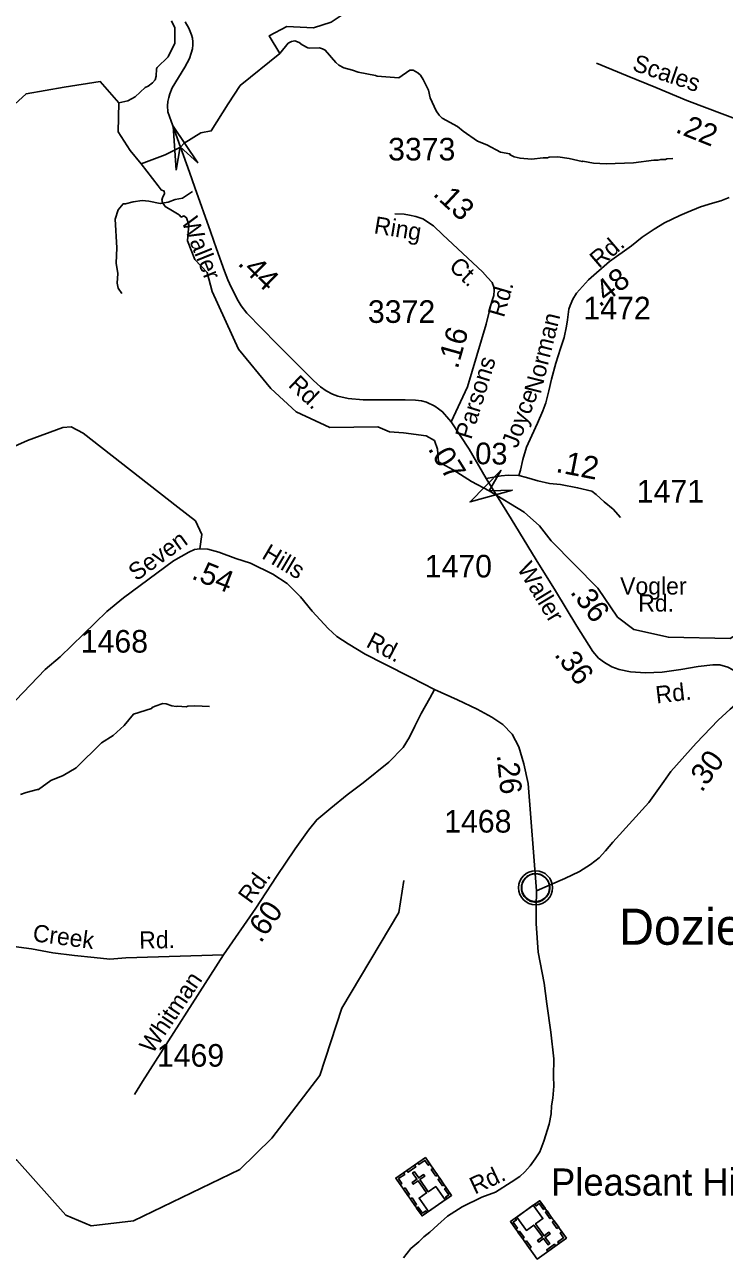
# Model space of a CAD drawing. Extents: x 1547597 to 1699558, y 810033 to 920809.
# Drawn here: x 1581068 to 1584937, y 888486 to 895268 of the extents above; entities that cross this region are included whole.
import ezdxf

# ---------------------------------------------------------------- set-up
doc = ezdxf.new("R2010")
doc.units = 0
for name, color, linetype in [('Exist Civil Demographics Community CELL', 7, 'Continuous'), ('Exist Civil Demographics Community Label', 7, 'Continuous'), ('Exist Cultural Church Label', 7, 'Continuous'), ('Exist Cultural Church with Cemetery CELL', 7, 'Continuous'), ('Exist Hydrographic Creek Single Shore', 7, 'Continuous'), ('Exist Hydrographic Misc Water Feature', 7, 'Continuous'), ('Exist Road Non-System Type 51', 7, 'Continuous'), ('Exist Road Non-System Type 51 Label', 7, 'Continuous'), ('Exist Road Secondary Mileage Hundredths English Label', 7, 'Continuous'), ('Exist Road Secondary Structure Standard Bridge Attributed CELL', 7, 'Continuous'), ('Exist Road Secondary Type 51 Attributed', 7, 'Continuous'), ('Exist Road Secondary Type 51 Label', 7, 'Continuous'), ('Exist Road Secondary Type 51 Number Label', 7, 'Continuous')]:
    doc.layers.add(name, color=color, linetype=linetype)

msp = doc.modelspace()

# ---------------------------------------------------------------- linework, layer by layer
at = {"layer": 'Exist Civil Demographics Community CELL'}
msp.add_lwpolyline([(1583815, 890508.6), (1583816, 890514.2), (1583817.8, 890520.7), (1583820.7, 890527.9), (1583823.6, 890533.7), (1583827, 890539.4), (1583830.7, 890544.5), (1583834.7, 890548.9), (1583839.3, 890553.5), (1583844.8, 890558.1), (1583850.2, 890561.8), (1583855.1, 890564.6), (1583860.2, 890567.1), (1583865.6, 890569.4), (1583871.3, 890571.2), (1583875.6, 890572.3), (1583880.4, 890573.1), (1583884.6, 890573.8), (1583890.9, 890574.1), (1583895.4, 890574), (1583901, 890573.7), (1583905.9, 890573), (1583910.8, 890572), (1583915.9, 890570.6), (1583921, 890568.6), (1583927.7, 890565.7), (1583933.9, 890562.2), (1583939, 890558.7), (1583944.2, 890554.7), (1583947.5, 890551.5), (1583951.6, 890547.1), (1583955.5, 890542.5), (1583958.5, 890537.9), (1583961.7, 890532.9), (1583964.1, 890527.7), (1583966.2, 890522.7), (1583967.7, 890517.7), (1583969, 890513.1), (1583970.1, 890507), (1583970.7, 890502.3), (1583971, 890496.3), (1583970.8, 890490.5), (1583970.2, 890484.8), (1583969.3, 890479.4), (1583967.6, 890473.2), (1583965.8, 890467.4), (1583963.5, 890462.3), (1583960.3, 890456.3), (1583957, 890451), (1583953.6, 890446.3), (1583949.4, 890441.5), (1583944.1, 890436.6), (1583939, 890432.5), (1583934, 890429), (1583929.7, 890426.5), (1583922.9, 890423.3), (1583915.7, 890420.6), (1583909.8, 890419.1), (1583903.2, 890417.8), (1583898.8, 890417.3), (1583894.3, 890417.1), (1583888.7, 890417.1), (1583884.4, 890417.5), (1583878.8, 890418.2), (1583872.9, 890419.5), (1583868.3, 890420.8), (1583863.1, 890422.7), (1583858.5, 890424.7), (1583854.6, 890426.9), (1583847.8, 890431), (1583842.2, 890435.3), (1583837.3, 890439.8), (1583832.8, 890444.6), (1583829.7, 890448.6), (1583826.7, 890452.8), (1583822.6, 890459.9), (1583820.9, 890463.4), (1583819.1, 890467.4), (1583816.6, 890475.6), (1583815, 890482.7), (1583814.3, 890487.8), (1583814, 890494.1), (1583813.9, 890498.8), (1583814.5, 890505.3)], close=True, dxfattribs=at)
for centre, radius in [((1583892.6, 890496.2), 94.3), ((1583892.4, 890496.4), 76.7)]:
    msp.add_circle(centre, radius, dxfattribs=at)
at = {"layer": 'Exist Cultural Church with Cemetery CELL'}
for points in [[(1583120, 888891.2), (1583283.8, 889004.4), (1583428.6, 888795), (1583264.9, 888681.8)], [(1583181, 888933.3), (1583223.6, 888962.8), (1583230.1, 888953.4), (1583187.5, 888923.9)], [(1583308.5, 888968.8), (1583299.2, 888962.4), (1583280.9, 888988.8), (1583247.5, 888965.8), (1583241.2, 888974.9), (1583283.9, 889004.4)], [(1583144.7, 888855.6), (1583154, 888862), (1583135.7, 888888.5), (1583169.1, 888911.6), (1583162.7, 888920.7), (1583120, 888891.2)], [(1583300.3, 888706.3), (1583392.5, 888770.1), (1583341, 888844.6), (1583299.3, 888815.7), (1583252.9, 888882.7), (1583280.1, 888901.5), (1583273.8, 888910.6), (1583246.7, 888891.8), (1583222.7, 888926.5), (1583213.1, 888919.9), (1583237.1, 888885.2), (1583209.9, 888866.4), (1583216.2, 888857.3), (1583243.4, 888876.1), (1583289.7, 888809.1), (1583248.8, 888780.8)], [(1583340.7, 888902.2), (1583316.1, 888937.8), (1583325.4, 888944.3), (1583350.1, 888908.7)], [(1583186.8, 888794.6), (1583162.2, 888830.2), (1583171.6, 888836.7), (1583196.2, 888801.1)], [(1583378.2, 888848), (1583353.5, 888883.6), (1583362.9, 888890.1), (1583387.5, 888854.4)], [(1583401.4, 888776.2), (1583394.8, 888785.6), (1583412.9, 888798.1), (1583389.9, 888831.4), (1583399.1, 888837.7), (1583428.6, 888795)], [(1583225, 888739.3), (1583200.4, 888774.9), (1583209.8, 888781.4), (1583234.4, 888745.8)], [(1584063.3, 888559.3), (1583901.5, 888443.4), (1583753.3, 888650.4), (1583915.1, 888766.3)], [(1583888.3, 888747), (1583895, 888737.7), (1583912.9, 888750.5), (1583936.4, 888717.6), (1583945.4, 888724.1), (1583915.2, 888766.3)], [(1583292, 888700.6), (1583285.5, 888710.1), (1583267.4, 888697.6), (1583244.4, 888730.8), (1583235.3, 888724.5), (1583264.8, 888681.8)], [(1583880.1, 888741.2), (1583788.9, 888675.9), (1583841.6, 888602.3), (1583882.9, 888631.8), (1583930.3, 888565.6), (1583903.5, 888546.4), (1583909.9, 888537.4), (1583936.8, 888556.6), (1583961.3, 888522.3), (1583970.8, 888529), (1583946.2, 888563.4), (1583973.1, 888582.6), (1583966.7, 888591.6), (1583939.8, 888572.3), (1583892.3, 888638.6), (1583932.8, 888667.6)], [(1583955.9, 888709.5), (1583981.1, 888674.2), (1583971.8, 888667.6), (1583946.6, 888702.8)], [(1583780.2, 888669.7), (1583786.9, 888660.4), (1583769, 888647.6), (1583792.5, 888614.7), (1583783.5, 888608.2), (1583753.3, 888650.4)], [(1583995, 888654.8), (1584020.2, 888619.6), (1584010.9, 888612.9), (1583985.7, 888648.2)], [(1583804.6, 888598.3), (1583829.8, 888563.1), (1583820.5, 888556.4), (1583795.3, 888591.7)], [(1584038.1, 888594.5), (1584028.9, 888587.9), (1584047.7, 888561.7), (1584014.7, 888538.1), (1584021.1, 888529), (1584063.3, 888559.3)], [(1583842.9, 888544.7), (1583868.1, 888509.4), (1583858.9, 888502.8), (1583833.7, 888538)], [(1584003.1, 888516.2), (1583961, 888486), (1583954.3, 888495.3), (1583996.5, 888525.4)]]:
    msp.add_lwpolyline(points, close=True, dxfattribs=at)
at = {"layer": 'Exist Hydrographic Creek Single Shore'}
for points in [[(1581929.1, 894589.3), (1581949.7, 894612.4), (1582041.9, 894669.2), (1582099.8, 894679.8), (1582193.7, 894830.5), (1582259.7, 894930.1), (1582479.7, 895108.3), (1582420, 895205.1), (1582517.5, 895257.2), (1582664.8, 895250.6), (1582762, 895280.9), (1583099.9, 895508.5), (1583349.5, 895784.3), (1583493.8, 895984.7), (1583579.5, 896108), (1583560.9, 896324.4)], [(1578819.4, 890430), (1579010.4, 890954.6), (1579099.5, 891310.7), (1579363.4, 891715.6), (1579398.5, 891813.4), (1579409.5, 892039.6), (1579265.2, 892267.8), (1579292, 892490.1), (1579359.2, 892786.5), (1579399.5, 893064.2), (1579606.5, 893486.7), (1579682.5, 893560.7), (1579816.5, 893617.1), (1580019.5, 893823.1), (1580384.5, 894285.1), (1580561.5, 894416.1), (1581076.5, 894884.9), (1581287.1, 894922.4), (1581486.5, 894952.2), (1581588.4, 894835.7), (1581584.7, 894673.9), (1581652.6, 894572), (1581711.8, 894498.7)], [(1581711.8, 894498.7), (1581845.8, 894547.4), (1581929.1, 894589.3)], [(1581711.8, 894498.7), (1581806.9, 894375.4), (1581822.5, 894354.7), (1581840, 894347.5), (1581840.7, 894334.7), (1581830.3, 894309.3), (1581827.5, 894296.4), (1581829.8, 894284.7), (1581845.5, 894262.2), (1581885.5, 894238.2), (1581922.3, 894215.7), (1581933.7, 894203.9), (1581947.6, 894209.7), (1581963.4, 894200), (1581976.2, 894162.5), (1581969.2, 894072.4), (1582008.6, 893968.5), (1582077.7, 893897.2), (1582105.2, 893792), (1582251.2, 893473.9), (1582429.5, 893255.5), (1582569.5, 893127.8), (1582756.2, 893040.6), (1583020.6, 893043.9), (1583084.9, 893017.1), (1583162, 893011.3), (1583287.3, 892994.6), (1583333.6, 892967.9), (1583349.9, 892921.4), (1583356.2, 892850.4), (1583437.9, 892805.9), (1583539.2, 892742.8), (1583635.8, 892691.2)], [(1583635.8, 892691.2), (1583829.7, 892571.8), (1583915.1, 892496.1), (1583978.6, 892413), (1584237.3, 892151.6), (1584344.6, 891992), (1584435.5, 891924.6), (1584626.5, 891881.3), (1584968.5, 891874.3), (1585909.7, 892464.6), (1586180.5, 892667.2), (1586441.5, 892822.8), (1586533.5, 892853.7), (1586625.6, 892851.8), (1586641.6, 892828.6), (1586857.6, 892797.9), (1587242.6, 892875.5), (1587510.6, 892981.6), (1587831.6, 893250.9), (1588163.6, 893723.4)]]:
    msp.add_lwpolyline(points, dxfattribs=at)
at = {"layer": 'Exist Hydrographic Misc Water Feature'}
for points in [[(1581588.4, 894835.7), (1581638.5, 894846.4), (1581678.8, 894867.8), (1581735.4, 894919.1), (1581751.5, 894926.9), (1581775.8, 894946.5), (1581789.9, 894962.4), (1581796.2, 894982.3), (1581796.7, 895022.3), (1581800.8, 895030.3), (1581861.5, 895089.5), (1581898.4, 895165), (1581899.4, 895249), (1581880.8, 895288.1)], [(1582479.7, 895108.3), (1582524.4, 895164.9), (1582542.6, 895174.8), (1582562.6, 895178.5), (1582586.4, 895168.1), (1582602.3, 895155.9), (1582634.1, 895139.5), (1582642.1, 895137.4), (1582698.1, 895138.7), (1582714.1, 895134.5), (1582730, 895126.3), (1582789.1, 895057.6), (1582804.9, 895043.3), (1582832.8, 895029), (1582880.7, 895016.4), (1582912.5, 895004), (1583008.3, 894986.7), (1583016.2, 894982.6), (1583136.2, 894973.1), (1583196.7, 895016.3), (1583216.4, 895015.7), (1583240.9, 895001.7), (1583255.7, 894987.9), (1583271.9, 894964.3), (1583300, 894905), (1583310.8, 894862.8), (1583343.9, 894790.4), (1583359.7, 894766.2), (1583375.5, 894750), (1583460.9, 894704.9), (1583492.6, 894678.4), (1583571.9, 894623.5), (1583622.8, 894602.4), (1583699.2, 894561.9), (1583751.1, 894553.1), (1583753, 894547.1), (1583774.9, 894536.8), (1583806.8, 894528.4), (1583870.8, 894523.6), (1583934.9, 894530.8), (1583958.9, 894530.5), (1583966.9, 894534.4), (1584014.9, 894535.7), (1584078.8, 894526.9), (1584149.3, 894510.4), (1584154.6, 894511.9), (1584212.3, 894502), (1584282.4, 894498.3), (1584434.6, 894504.3), (1584546.7, 894518.9), (1584570.7, 894518.6), (1584584.8, 894522.4), (1584610.7, 894522.1), (1584618.8, 894526), (1584650.8, 894527.6)], [(1581046.1, 891011.9), (1581076.2, 891023.5), (1581139, 891039.8), (1581144.4, 891038.7), (1581213, 891089.7), (1581281.4, 891116.9), (1581353.9, 891159.9), (1581493.6, 891298.1), (1581558.1, 891337.3), (1581618.1, 891392.9), (1581669.4, 891455.9), (1581769.8, 891486.6), (1581773.9, 891492.5), (1581790, 891500.3), (1581832.2, 891513.8), (1581850.2, 891513.6), (1581882.1, 891501.1), (1581906.1, 891498.9), (1581914.1, 891500.7), (1581962, 891496.1), (1581970.1, 891500), (1582010, 891501.6), (1582090, 891498.5)], [(1578819.4, 890430), (1579441.5, 890164.5), (1579632.5, 890150.9), (1579792.5, 890216.5), (1579900.5, 890207.8), (1579999.5, 890130.3), (1580136.5, 889835.3), (1580208.5, 889594.2), (1580289.4, 889467.8), (1580470.5, 889290.1), (1580668.5, 889154.8), (1581024.5, 888990), (1581295.5, 888685.8), (1581436.5, 888627.1), (1581670.5, 888655.1), (1582258.5, 888938.7), (1582435.5, 889112.4), (1582699.5, 889458.3), (1582821.5, 889830.1), (1583137.5, 890358.8), (1583164.5, 890535.5)]]:
    msp.add_lwpolyline(points, dxfattribs=at)
at = {"layer": 'Exist Road Non-System Type 51'}
for points in [[(1581996.7, 894345.6), (1581941.1, 894308.4), (1581901, 894301), (1581862.6, 894285.6), (1581818.5, 894278.1), (1581754.7, 894291), (1581718.8, 894295.5), (1581668.6, 894288.3), (1581626.5, 894277), (1581612.7, 894276.7), (1581585.1, 894243.1), (1581569.3, 894191.8), (1581577.2, 894033.8), (1581575.3, 893948.9), (1581583.1, 893891.6), (1581579.7, 893838.7), (1581585.1, 893810.7), (1581605.3, 893780.9)], [(1582037, 892370), (1582047.1, 892448.4), (1582012.5, 892524.1), (1581914.8, 892599.7), (1581392, 893009.5), (1581325.9, 893044.2), (1581278.7, 893041), (1581083.4, 892968.5), (1580885, 892880.3), (1580771.6, 892829.8), (1580711.8, 892757.3), (1580692.9, 892706.9)], [(1582168.4, 890125), (1581628.1, 890108.8), (1581539.9, 890101.9), (1581452, 890111.3), (1581344.2, 890120.9), (1581224.2, 890136.6), (1581106.6, 890158.4), (1580952.7, 890178.5), (1580816.8, 890188.4), (1580730.9, 890195.8), (1580684.8, 890194.3), (1580669, 890200.7), (1580620.9, 890199.4), (1580574.7, 890192), (1580382, 890152.8)]]:
    msp.add_lwpolyline(points, dxfattribs=at)
at = {"layer": 'Exist Road Secondary Structure Standard Bridge Attributed CELL'}
for points in [[(1581906.1, 894463), (1581889.1, 894706.3), (1582025.5, 894504.1), (1581928.8, 894591)], [(1583765.7, 892694.7), (1583530.9, 892629.1), (1583701.4, 892803.3), (1583635.8, 892691.2)]]:
    msp.add_lwpolyline(points, close=True, dxfattribs=at)
at = {"layer": 'Exist Road Secondary Type 51 Attributed'}
for points in [[(1581955.9, 895283.2), (1581975.5, 895247.8), (1581991.4, 895211.8), (1581995.7, 895193.2), (1581998.2, 895171.8), (1581998.9, 895155.6), (1581995.5, 895132.8), (1581989.8, 895110), (1581979.1, 895080.7), (1581953.4, 895032.8), (1581884.1, 894918.6), (1581871.6, 894885), (1581866, 894864.6), (1581860.7, 894843.2), (1581858.2, 894818.6), (1581860.7, 894785), (1581877.8, 894732.9), (1581929.1, 894589.3)], [(1585343.4, 894629.6), (1585232.4, 894660.7), (1585036.8, 894731.8), (1584729, 894848.9), (1584556.7, 894919.3), (1584399, 894983.6), (1584229.6, 895053.6)], [(1581929.1, 894589.3), (1581979.1, 894451.8), (1582010.1, 894367.2), (1582096, 894123.9), (1582129.8, 894027.2), (1582172.5, 893905), (1582190.7, 893856.5), (1582209.2, 893815.4), (1582248.5, 893739.7), (1582265.9, 893712.9), (1582297.3, 893673.2), (1582462.5, 893502.9), (1582664.2, 893300.4), (1582704.1, 893265.4), (1582735.1, 893243.6), (1582770.8, 893225), (1582799.6, 893214.3), (1582856.9, 893201.1), (1582939.4, 893193.3), (1583002.3, 893193.3), (1583172.6, 893193.6), (1583229.2, 893192.2), (1583261.7, 893187.2), (1583288.9, 893181.1), (1583336.5, 893159), (1583356.2, 893143.6), (1583378.3, 893127.5), (1583412.4, 893087.2), (1583426, 893071.1)], [(1583799.1, 892774.5), (1583808.8, 892804.3), (1583821.7, 892863.8), (1583841.7, 892930.8), (1583871, 892995.4), (1583902.8, 893064), (1583932.8, 893133.3), (1583948.5, 893177.5), (1583965.3, 893243.3), (1583981.2, 893306.8), (1584004.7, 893396.8), (1584030.6, 893476.5), (1584049.7, 893538.2), (1584064, 893599.7), (1584069.4, 893635.7), (1584077.2, 893694), (1584083.7, 893714.7), (1584097.9, 893749), (1584119.4, 893783.2), (1584185.8, 893857.5), (1584301.9, 893957.3), (1584423.6, 894044.6), (1584482.4, 894092.9), (1584547.6, 894137.5), (1584605.8, 894171.4), (1584690.6, 894212.2), (1584728.8, 894229.7), (1584804.5, 894259.3), (1584870.4, 894279.7), (1584916.5, 894294.3), (1584963.1, 894311.1)], [(1583661, 893815.4), (1583653.1, 893842.5), (1583627.4, 893870), (1583599.2, 893901.8), (1583380.6, 894106.1), (1583327.6, 894155.7), (1583268.7, 894193.9), (1583231.5, 894206.8), (1583195.5, 894213.6), (1583166.4, 894218.9), (1583115.3, 894221.8)], [(1583426, 893071.1), (1583516.5, 893265.8), (1583618.9, 893611.1), (1583648.1, 893732.2), (1583661.4, 893770.7), (1583663.9, 893799.3), (1583661, 893815.4)], [(1583426, 893071.1), (1583524.7, 892920.4), (1583619.6, 892759.1)], [(1583619.6, 892759.1), (1583662.6, 892765.8), (1583703.2, 892773), (1583741.6, 892776.1), (1583799.1, 892774.5)], [(1583619.6, 892759.1), (1583757.5, 892535.5), (1583896, 892308.8), (1584002, 892137.9), (1584121.2, 891941.5), (1584209.7, 891802), (1584239.5, 891765.5), (1584273.3, 891741.4), (1584314.4, 891717.3), (1584353.9, 891703.5), (1584417, 891690.6), (1584499.5, 891684), (1584591.4, 891688.6), (1584694.7, 891703.5), (1584790.6, 891719.4), (1584872.2, 891729.1), (1584911.2, 891727.6), (1584954.5, 891715.8), (1584982.8, 891701.4), (1585005.8, 891685), (1585038.2, 891653.7), (1585064.8, 891621.4), (1585094.6, 891582.9)], [(1583799.1, 892774.5), (1583843.2, 892763.2), (1583905.3, 892746.3), (1583970.2, 892731.4), (1584029.9, 892725.9), (1584124.5, 892707.4), (1584204, 892688.8), (1584228, 892669.6), (1584271.9, 892629.9), (1584320.6, 892588.1), (1584361.7, 892543.5)], [(1583333.6, 891593), (1583205.8, 891658.8), (1583055.3, 891734.8), (1582951.5, 891787.9), (1582856.6, 891843.6), (1582793.3, 891885.3), (1582746.5, 891929.6), (1582657.9, 892024.5), (1582593.4, 892104.2), (1582520, 892177.6), (1582440.3, 892229.5), (1582317.6, 892290.3), (1582235.9, 892316.8), (1582141, 892351), (1582081.6, 892367.4), (1582037, 892370), (1582007.4, 892366), (1581975.2, 892351.1), (1581891.7, 892302.5), (1581615.3, 892099.2), (1581522.9, 892023.4), (1581264.8, 891772.6), (1581182.8, 891702.7), (1581019.9, 891533.6)], [(1583333.6, 891593), (1583308.3, 891545), (1583259.9, 891458.6), (1583225.2, 891388.6), (1583196.2, 891328.8), (1583161.4, 891271.2), (1583081.3, 891190.9), (1582939.5, 891076.9), (1582851.1, 891009.4), (1582760.4, 890936.9), (1582683.2, 890872.1), (1582637.5, 890814.4), (1582564.6, 890710.9), (1582461.2, 890558.3), (1582346.1, 890382.5), (1582168.4, 890125), (1581719.7, 889425.2), (1581676.2, 889354)], [(1583897.8, 890479.3), (1583851.2, 891071.7), (1583828.4, 891181.8), (1583799.3, 891275.4), (1583762.6, 891345), (1583712, 891398.2), (1583650, 891439.9), (1583570.3, 891484.2), (1583461.4, 891534.8), (1583333.6, 891593)], [(1585094.6, 891582.9), (1585039.7, 891543.4), (1585015.6, 891523.9), (1584968.9, 891482.9), (1584901.2, 891422.8), (1584780.8, 891296), (1584640.4, 891139.5), (1584601.1, 891082.9), (1584518.3, 890968.1), (1584319.1, 890747.5), (1584278.3, 890699.4), (1584243.8, 890661.8), (1584195.2, 890624.6), (1584134.7, 890585.4), (1584054.1, 890546.6), (1583973.5, 890511.6), (1583897.8, 890479.3)], [(1583897.8, 890479.3), (1583895.4, 890388.7), (1583895.4, 890298), (1583907.3, 890140.5), (1583940.7, 889968.7), (1583955, 889854.2), (1583976.5, 889698.2), (1583993.2, 889550.2), (1583990.8, 889454.8), (1583993.2, 889399.9), (1583988.4, 889333.1), (1583981.2, 889290.2), (1583978.9, 889247.2), (1583966.9, 889188.5), (1583938.3, 889095.5), (1583916.9, 889035.8), (1583890.6, 888997.6), (1583862, 888959.5), (1583833.4, 888926.1), (1583804.8, 888899.8), (1583757.1, 888868.8), (1583671.2, 888813.9), (1583594.9, 888785.3), (1583487.6, 888732.8), (1583406.6, 888680.3), (1583351.7, 888632.6), (1583308.8, 888592), (1583275.4, 888565.8), (1583246.8, 888539.5), (1583203.9, 888501.3), (1583163.3, 888451.2)]]:
    msp.add_lwpolyline(points, dxfattribs=at)

# ---------------------------------------------------------------- texts
at = {"layer": 'Exist Civil Demographics Community Label'}
msp.add_text('Dozier', height=200, dxfattribs=at).set_placement((1584353.7, 890181))
at = {"layer": 'Exist Cultural Church Label'}
msp.add_text('Pleasant Hill Church', height=150, dxfattribs=at).set_placement((1583978.3, 888794.3))
at = {"layer": 'Exist Road Non-System Type 51 Label'}
for s, rotation, p in [('Creek', 352.54669, (1581109.6, 890201.2)), ('Rd.', 0.96065, (1581702.5, 890159.3))]:
    msp.add_text(s, height=95, rotation=rotation, dxfattribs=at).set_placement(p)
at = {"layer": 'Exist Road Secondary Mileage Hundredths English Label'}
for s, height, rotation, p in [('.22', 120, 338.18644, (1584660.1, 894674.3)), ('.13', 120, 317.11903, (1583320.3, 894327.3)), ('.44', 120, 315.47206, (1582241.8, 893942.6)), ('.48', 120, 37.05906, (1584245.7, 893702.9)), ('.16', 120, 74.18375, (1583461.9, 893360.2)), ('.07', 120, 301.93326, (1583294.3, 892923.3)), ('.03', 120, 359.10955, (1583513.6, 892838.4)), ('.12', 125, 348.9298, (1583999.8, 892795.4)), ('.54', 120, 338.35194, (1581985.4, 892206.4)), ('.36', 120, 307.07015, (1584080.2, 892129.7)), ('.36', 120, 307.07015, (1583992.5, 891784.1)), ('.26', 120, 275.61434, (1583677.9, 891230.2)), ('.30', 120, 54.20166, (1584811, 891019.1)), ('.60', 120, 55.11773, (1582373.5, 890185.6))]:
    msp.add_text(s, height=height, rotation=rotation, dxfattribs=at).set_placement(p)
at = {"layer": 'Exist Road Secondary Type 51 Label'}
for s, rotation, p in [('Scales', 341.23236, (1584421.7, 895016.2)), ('Waller', 291.93257, (1581934, 894180.8)), ('Ring', 350.70286, (1582995.1, 894114.8)), ('Rd.', 40.52528, (1584242.6, 893916.8)), ('Ct.', 316.39755, (1583408.1, 893923.5)), ('Rd.', 73.84759, (1583717.2, 893644.4)), ('Norman', 75.97591, (1583920.9, 893221.9)), ('Parsons', 72.88892, (1583536.7, 892969.8)), ('Rd.', 316.68408, (1582520.4, 893269.5)), ('Joyce', 69.23995, (1583790.6, 892921.2)), ('Seven', 35.94448, (1581685.9, 892188.2)), ('Hills', 329.40906, (1582373.5, 892320.2)), ('Waller', 301.18548, (1583787.6, 892261.2)), ('Rd.', 332.29268, (1582950, 891830.9)), ('Rd.', 6.70597, (1584561.2, 891514.4)), ('Rd.', 53.92183, (1582318.2, 890401.7)), ('Whitman', 56.0798, (1581775.1, 889573.9)), ('Rd.', 25.1372, (1583556.6, 888799.6))]:
    msp.add_text(s, height=95, rotation=rotation, dxfattribs=at).set_placement(p)
for s, p in [('Vogler', (1584359.9, 892116.8)), ('Rd.', (1584460.1, 892022.7))]:
    msp.add_text(s, height=95, dxfattribs=at).set_placement(p)
at = {"layer": 'Exist Road Secondary Type 51 Number Label'}
for s, p in [('3373', (1583077.4, 894516.6)), ('3372', (1582965.9, 893618.7)), ('1472', (1584157, 893638.1)), ('1471', (1584451.9, 892625.6)), ('1470', (1583280, 892211.5)), ('1468', (1581378.7, 891796)), ('1468', (1583387.5, 890801.1)), ('1469', (1581799.5, 889507))]:
    msp.add_text(s, height=125, dxfattribs=at).set_placement(p)

doc.saveas('drawing.dxf')
